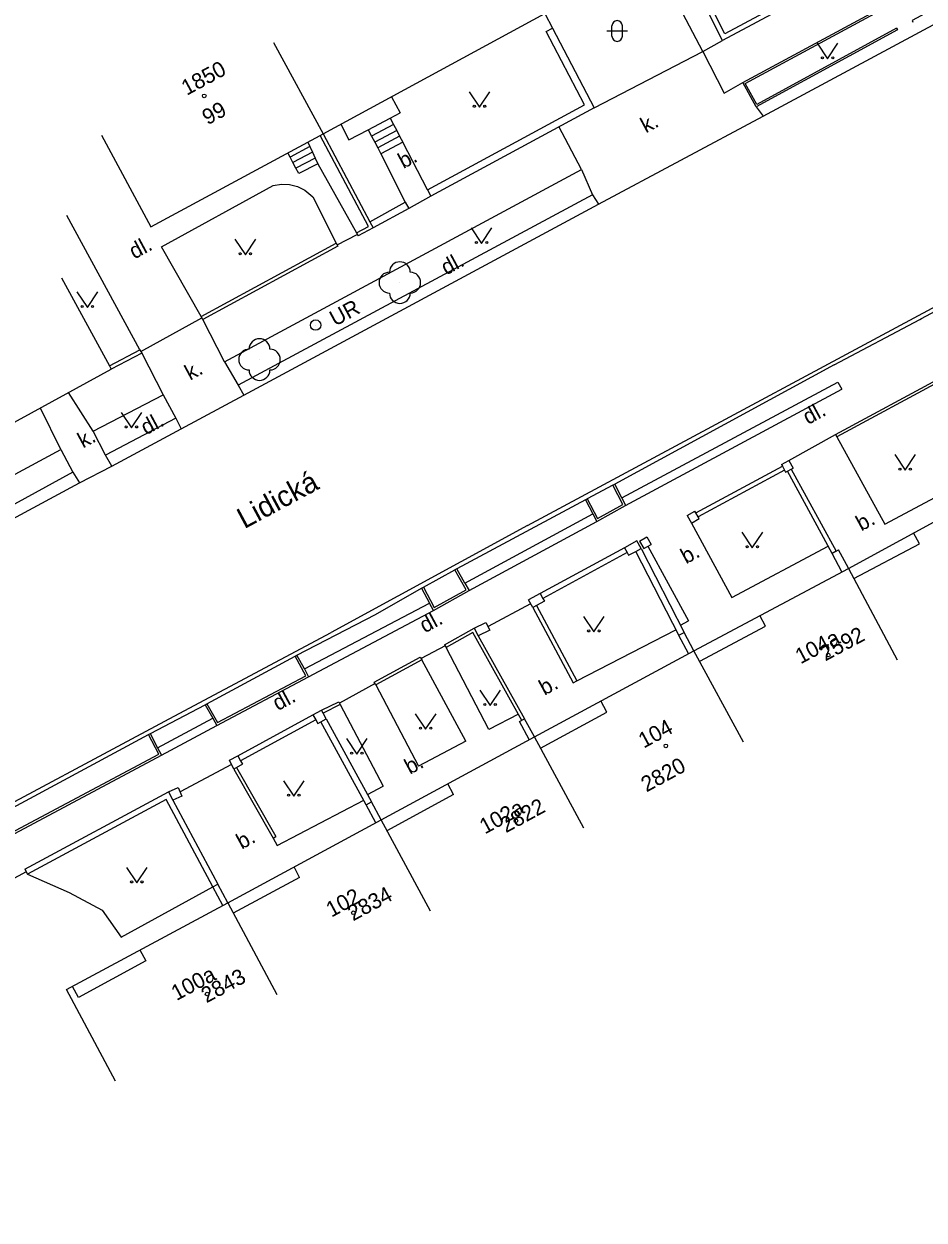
# Model space of a CAD drawing. Extents: x -584400 to -581602, y -1210894 to -1208793.
# Drawn here: x -582201.4 to -582158.1, y -1209309.7 to -1209252.2 of the extents above; entities that cross this region are included whole.
import ezdxf

# ---------------------------------------------------------------- set-up
doc = ezdxf.new("R2010")
doc.units = 0
for name, color, linetype in [('BUDOVY_MĚŘ', 7, 'Continuous'), ('NÁZVY_ULIC_TOK_SMĚR', 7, 'Continuous'), ('POMOC_POPIS', 7, 'Continuous'), ('ROZHRANÍ_PLOCH', 7, 'Continuous'), ('ZELEŇ', 7, 'Continuous'), ('ZN_BUDOV', 7, 'Continuous'), ('ZN_DOPLŇKOVÉ', 7, 'Continuous'), ('ZN_KULTUR', 7, 'Continuous'), ('Č_POPIS_EVID', 7, 'Continuous')]:
    doc.layers.add(name, color=color, linetype=linetype)

msp = doc.modelspace()

# ---------------------------------------------------------------- linework, layer by layer
at = {"layer": 'BUDOVY_MĚŘ'}
for points in [[(-582186.98, -1209257.49), (-582176.32, -1209251.7)], [(-582189.36, -1209253.09), (-582186.98, -1209257.49)], [(-582197.64, -1209257.55), (-582195.26, -1209261.95), (-582187.13, -1209257.57), (-582186.98, -1209257.49)], [(-582199.57, -1209264.41), (-582197.26, -1209268.64), (-582197.17, -1209268.8)], [(-582208.36, -1209274.93), (-582197.17, -1209268.8)], [(-582161.72, -1209278.38), (-582154.39, -1209274.39)], [(-582169.15, -1209282.34), (-582161.72, -1209278.38)], [(-582161.72, -1209278.38), (-582159.37, -1209282.78)], [(-582176.82, -1209286.48), (-582169.15, -1209282.34)], [(-582166.77, -1209286.74), (-582169.15, -1209282.34)], [(-582184.19, -1209290.48), (-582176.82, -1209286.48)], [(-582174.44, -1209290.87), (-582176.82, -1209286.48)], [(-582191.57, -1209294.47), (-582184.19, -1209290.48)], [(-582181.81, -1209294.87), (-582184.19, -1209290.48)], [(-582196.96, -1209303.04), (-582199.33, -1209298.64), (-582191.57, -1209294.47)], [(-582191.57, -1209294.47), (-582189.2, -1209298.87)]]:
    msp.add_lwpolyline(points, dxfattribs=at)
at = {"layer": 'ROZHRANÍ_PLOCH'}
for points in [[(-582166.79, -1209255.02), (-582149.79, -1209245.84)], [(-582159.4, -1209252.41), (-582166.13, -1209256.07), (-582166.68, -1209255.06), (-582149.82, -1209245.94), (-582149.25, -1209246.94), (-582158.66, -1209252.04), (-582158.62, -1209252.11)], [(-582165.82, -1209256.63), (-582148.84, -1209247.5)], [(-582168.72, -1209253.52), (-582171.11, -1209248.97)], [(-582176.32, -1209251.7), (-582175.95, -1209252.41)], [(-582159.4, -1209252.41), (-582159.36, -1209252.48), (-582166.16, -1209256.18)], [(-582168.72, -1209253.52), (-582167.77, -1209253)], [(-582173.95, -1209256.23), (-582168.72, -1209253.52)], [(-582168.72, -1209253.52), (-582167.7, -1209255.53), (-582166.79, -1209255.02)], [(-582166.16, -1209256.18), (-582166.79, -1209255.02)], [(-582183.69, -1209255.7), (-582183.28, -1209256.48)], [(-582166.16, -1209256.18), (-582165.82, -1209256.63)], [(-582184.82, -1209257.29), (-582183.75, -1209256.73)], [(-582183.75, -1209256.73), (-582183.28, -1209256.48)], [(-582183.75, -1209256.73), (-582183.59, -1209257.03)], [(-582173.73, -1209260.87), (-582165.82, -1209256.63)], [(-582186.13, -1209257.02), (-582185.74, -1209257.77), (-582184.82, -1209257.29)], [(-582184.82, -1209257.29), (-582184.66, -1209257.59)], [(-582183.59, -1209257.03), (-582184.66, -1209257.59)], [(-582183.44, -1209257.32), (-582184.5, -1209257.88)], [(-582183.59, -1209257.03), (-582183.44, -1209257.32)], [(-582183.44, -1209257.32), (-582183.3, -1209257.6)], [(-582174.56, -1209259.2), (-582175.65, -1209257.14)], [(-582187.72, -1209257.88), (-582187.62, -1209258.1)], [(-582184.66, -1209257.59), (-582184.5, -1209257.88)], [(-582184.5, -1209257.88), (-582184.35, -1209258.16)], [(-582183.3, -1209257.6), (-582184.35, -1209258.16)], [(-582183.15, -1209257.88), (-582184.2, -1209258.44)], [(-582183.3, -1209257.6), (-582183.15, -1209257.88)], [(-582181.96, -1209260.18), (-582183.15, -1209257.88)], [(-582177.15, -1209276.32), (-582153.15, -1209263.43), (-582142.1, -1209257.51)], [(-582188.57, -1209258.6), (-582188.68, -1209258.4)], [(-582187.62, -1209258.1), (-582188.57, -1209258.6)], [(-582187.49, -1209258.37), (-582188.43, -1209258.87)], [(-582187.62, -1209258.1), (-582187.49, -1209258.37)], [(-582187.49, -1209258.37), (-582187.36, -1209258.65)], [(-582184.35, -1209258.16), (-582184.2, -1209258.44)], [(-582184.2, -1209258.44), (-582183.03, -1209260.77)], [(-582188.43, -1209258.87), (-582188.57, -1209258.6)], [(-582188.29, -1209259.13), (-582188.43, -1209258.87)], [(-582187.36, -1209258.65), (-582188.29, -1209259.13)], [(-582187.23, -1209258.92), (-582188.15, -1209259.4), (-582188.29, -1209259.13)], [(-582187.36, -1209258.65), (-582187.23, -1209258.92)], [(-582187.23, -1209258.92), (-582185.38, -1209262.24)], [(-582191.72, -1209268.45), (-582174.56, -1209259.2)], [(-582174.56, -1209259.2), (-582174.02, -1209260.42)], [(-582192.85, -1209266.27), (-582194.75, -1209262.92), (-582189.38, -1209259.97), (-582188.99, -1209259.91), (-582188.6, -1209259.92), (-582188.22, -1209260.02), (-582187.86, -1209260.19), (-582187.47, -1209260.51), (-582186.35, -1209262.74)], [(-582174.02, -1209260.42), (-582191.07, -1209269.57)], [(-582181.8, -1209260.48), (-582182.86, -1209261.07)], [(-582174.02, -1209260.42), (-582173.73, -1209260.87)], [(-582162.4, -1209268.6), (-582158.28, -1209266.41), (-582158.21, -1209266.37), (-582147.59, -1209260.67)], [(-582190.79, -1209270.06), (-582173.73, -1209260.87)], [(-582195.79, -1209267.87), (-582199.31, -1209261.42)], [(-582191.72, -1209268.45), (-582192.77, -1209266.42)], [(-582195.7, -1209268.03), (-582194.67, -1209270.03)], [(-582191.72, -1209268.45), (-582191.07, -1209269.57)], [(-582162.4, -1209268.6), (-582172.96, -1209274.33)], [(-582198.04, -1209271.79), (-582199.23, -1209269.93)], [(-582191.07, -1209269.57), (-582190.79, -1209270.06)], [(-582172.62, -1209274.99), (-582162.23, -1209269.42), (-582162.03, -1209269.77)], [(-582172.44, -1209275.35), (-582162.03, -1209269.77)], [(-582198.04, -1209271.79), (-582194.67, -1209270.03)], [(-582194.67, -1209270.03), (-582194.06, -1209271.16)], [(-582193.81, -1209271.67), (-582190.79, -1209270.06)], [(-582199.59, -1209272.66), (-582200.58, -1209270.67)], [(-582194.06, -1209271.16), (-582197.44, -1209272.94)], [(-582197.14, -1209273.46), (-582193.81, -1209271.67)], [(-582194.06, -1209271.16), (-582193.81, -1209271.67)], [(-582197.44, -1209272.94), (-582198.04, -1209271.79)], [(-582164.58, -1209273.19), (-582162.34, -1209271.94)], [(-582162.27, -1209272.06), (-582159.96, -1209276.25), (-582155.09, -1209273.66)], [(-582213.66, -1209280.24), (-582199.59, -1209272.66)], [(-582199.59, -1209272.66), (-582199.01, -1209273.76)], [(-582197.14, -1209273.46), (-582197.44, -1209272.94)], [(-582199.01, -1209273.76), (-582206.78, -1209278)], [(-582199.01, -1209273.76), (-582198.69, -1209274.27)], [(-582198.69, -1209274.27), (-582197.14, -1209273.46)], [(-582217.31, -1209284.3), (-582198.69, -1209274.27)], [(-582174.28, -1209275.04), (-582173.78, -1209275.98), (-582172.57, -1209275.31), (-582173.05, -1209274.38)], [(-582173.05, -1209274.38), (-582174.28, -1209275.04)], [(-582173.05, -1209274.38), (-582172.96, -1209274.33)], [(-582172.62, -1209274.99), (-582172.96, -1209274.33)], [(-582174.37, -1209275.09), (-582180.55, -1209278.4)], [(-582174.37, -1209275.09), (-582174.28, -1209275.04)], [(-582174.37, -1209275.09), (-582174.01, -1209275.76)], [(-582172.62, -1209274.99), (-582172.44, -1209275.35)], [(-582173.82, -1209276.12), (-582172.44, -1209275.35)], [(-582177.15, -1209276.32), (-582186.6, -1209281.46)], [(-582180.16, -1209279.1), (-582174.01, -1209275.76)], [(-582179.96, -1209279.45), (-582173.82, -1209276.12)], [(-582174.01, -1209275.76), (-582173.82, -1209276.12)], [(-582169.26, -1209276.2), (-582167.33, -1209279.78), (-582162.69, -1209277.32)], [(-582161.46, -1209278.87), (-582158.3, -1209277.2), (-582158.59, -1209276.67)], [(-582171.37, -1209277.32), (-582169.41, -1209280.91)], [(-582162.03, -1209278.54), (-582162.5, -1209277.66)], [(-582162.31, -1209277.56), (-582162.19, -1209277.49)], [(-582161.72, -1209278.37), (-582162.19, -1209277.49)], [(-582182.16, -1209279.28), (-582180.64, -1209278.45)], [(-582182.16, -1209279.28), (-582181.64, -1209280.27), (-582180.1, -1209279.41), (-582180.64, -1209278.45)], [(-582180.55, -1209278.4), (-582180.64, -1209278.45)], [(-582180.16, -1209279.1), (-582180.55, -1209278.4)], [(-582180.16, -1209279.1), (-582179.96, -1209279.45)], [(-582188.24, -1209282.56), (-582184.47, -1209280.6), (-582182.25, -1209279.33)], [(-582182.25, -1209279.33), (-582182.16, -1209279.28)], [(-582182.25, -1209279.33), (-582181.87, -1209280.05)], [(-582181.68, -1209280.41), (-582179.96, -1209279.45)], [(-582187.88, -1209283.22), (-582181.87, -1209280.05)], [(-582181.68, -1209280.41), (-582181.87, -1209280.05)], [(-582176.9, -1209280.27), (-582174.96, -1209283.89), (-582174.78, -1209283.79)], [(-582176.72, -1209280.17), (-582174.78, -1209283.79)], [(-582187.69, -1209283.59), (-582181.68, -1209280.41)], [(-582169.79, -1209281.12), (-582169.41, -1209280.91)], [(-582168.87, -1209282.85), (-582165.71, -1209281.16), (-582165.98, -1209280.65)], [(-582237.32, -1209309.72), (-582236.34, -1209308.91), (-582228.69, -1209304.42), (-582225.02, -1209302.39), (-582204.76, -1209291.17), (-582194.14, -1209285.49), (-582186.6, -1209281.46)], [(-582174.78, -1209283.79), (-582170.02, -1209281.34)], [(-582169.15, -1209282.34), (-582169.62, -1209281.46)], [(-582169.41, -1209282.48), (-582169.88, -1209281.61)], [(-582192.57, -1209284.89), (-582188.32, -1209282.61)], [(-582192.57, -1209284.89), (-582192.06, -1209285.8), (-582187.82, -1209283.55), (-582188.32, -1209282.61)], [(-582188.32, -1209282.61), (-582188.24, -1209282.56)], [(-582187.88, -1209283.22), (-582188.24, -1209282.56)], [(-582177.59, -1209285.39), (-582179.01, -1209286.13), (-582181.07, -1209282.18)], [(-582187.88, -1209283.22), (-582187.69, -1209283.59)], [(-582180.11, -1209286.69), (-582182.24, -1209282.78)], [(-582192.1, -1209285.93), (-582187.69, -1209283.59)], [(-582184.44, -1209283.98), (-582182.39, -1209287.89)], [(-582195.29, -1209286.32), (-582192.66, -1209284.94)], [(-582192.66, -1209284.94), (-582192.57, -1209284.89)], [(-582192.66, -1209284.94), (-582192.29, -1209285.58)], [(-582186.16, -1209284.93), (-582184.09, -1209288.86)], [(-582176.53, -1209287.02), (-582173.33, -1209285.29), (-582173.62, -1209284.75)], [(-582194.94, -1209287.01), (-582192.29, -1209285.58)], [(-582194.75, -1209287.36), (-582192.1, -1209285.93)], [(-582192.29, -1209285.58), (-582192.1, -1209285.93)], [(-582177.07, -1209286.61), (-582177.53, -1209285.75), (-582177.29, -1209285.62)], [(-582176.82, -1209286.48), (-582177.29, -1209285.62)], [(-582202.74, -1209290.33), (-582202.25, -1209291.25), (-582194.88, -1209287.32), (-582195.38, -1209286.37)], [(-582202.74, -1209290.33), (-582195.38, -1209286.37)], [(-582195.38, -1209286.37), (-582195.29, -1209286.32)], [(-582194.94, -1209287.01), (-582195.29, -1209286.32)], [(-582194.94, -1209287.01), (-582194.75, -1209287.36)], [(-582180.11, -1209286.69), (-582182.39, -1209287.89)], [(-582202.29, -1209291.39), (-582194.75, -1209287.36)], [(-582191.27, -1209288.03), (-582189.38, -1209291.35)], [(-582191.14, -1209287.96), (-582189.25, -1209291.27)], [(-582184.84, -1209289.26), (-582184.09, -1209288.86)], [(-582180.71, -1209289.25), (-582180.99, -1209288.74)], [(-582189.38, -1209291.35), (-582189.19, -1209291.7), (-582185.03, -1209289.52)], [(-582180.71, -1209289.25), (-582183.91, -1209291)], [(-582184.44, -1209290.61), (-582184.91, -1209289.75)], [(-582184.19, -1209290.48), (-582184.65, -1209289.61)], [(-582189.38, -1209291.35), (-582189.25, -1209291.27)], [(-582188.11, -1209293.25), (-582188.38, -1209292.74)], [(-582201.2, -1209293.09), (-582199.2, -1209293.96), (-582197.6, -1209294.82), (-582196.7, -1209296.12), (-582192.29, -1209293.7)], [(-582191.57, -1209294.47), (-582192.05, -1209293.57)], [(-582188.11, -1209293.25), (-582191.3, -1209294.96)], [(-582191.81, -1209294.6), (-582192.29, -1209293.7)], [(-582195.79, -1209296.73), (-582195.51, -1209297.25), (-582198.75, -1209299.01), (-582199.04, -1209298.48)]]:
    msp.add_lwpolyline(points, dxfattribs=at)
at = {"layer": 'ZELEŇ'}
for centre in [(-582183.29, -1209264.64), (-582190.04, -1209268.34)]:
    msp.add_circle(centre, 0.0005, dxfattribs=at)
for centre, start, end in [((-582183.29, -1209264.14), 0, 179.99999), ((-582183.79, -1209264.64), 89.99999, 269.99999), ((-582182.79, -1209264.64), 270, 89.99999), ((-582183.29, -1209265.14), 179.99999, 359.99999), ((-582190.04, -1209267.84), 0, 179.99999), ((-582190.54, -1209268.34), 89.99999, 269.99999), ((-582189.54, -1209268.34), 270, 89.99999), ((-582190.04, -1209268.84), 179.99999, 359.99999)]:
    msp.add_arc(centre, 0.5, start, end, dxfattribs=at)
at = {"layer": 'ZN_BUDOV'}
for centre in [(-582192.7, -1209255.66), (-582162.69, -1209282.55), (-582170.5, -1209286.92), (-582177.71, -1209290.52), (-582185.53, -1209294.94), (-582192.56, -1209298.85)]:
    msp.add_circle(centre, 0.0875, dxfattribs=at)
at = {"layer": 'ZN_DOPLŇKOVÉ'}
for points in [[(-582162.03, -1209243.98), (-582159.54, -1209248.32), (-582167.67, -1209252.67), (-582169.44, -1209249.13)], [(-582159.28, -1209248.45), (-582167.77, -1209253), (-582169.65, -1209249.24), (-582169.44, -1209249.13)], [(-582181.96, -1209260.18), (-582174.41, -1209256.09), (-582176.25, -1209252.56)], [(-582176.25, -1209252.56), (-582175.95, -1209252.41), (-582173.95, -1209256.23), (-582181.8, -1209260.48)], [(-582185.38, -1209262.24), (-582184.8, -1209261.94), (-582187.13, -1209257.57)], [(-582186.98, -1209257.49), (-582184.73, -1209261.71)], [(-582181.96, -1209260.18), (-582181.8, -1209260.48)], [(-582184.73, -1209261.71), (-582183.03, -1209260.77)], [(-582183.03, -1209260.77), (-582182.86, -1209261.07), (-582184.57, -1209262.01)], [(-582184.73, -1209261.71), (-582184.57, -1209262.01), (-582185.3, -1209262.39)], [(-582186.31, -1209262.82), (-582185.34, -1209262.32)], [(-582185.38, -1209262.24), (-582185.3, -1209262.39)], [(-582186.35, -1209262.74), (-582186.27, -1209262.89), (-582192.77, -1209266.42), (-582192.85, -1209266.27)], [(-582192.85, -1209266.27), (-582186.35, -1209262.74)], [(-582195.74, -1209267.95), (-582192.81, -1209266.34)], [(-582197.26, -1209268.64), (-582195.79, -1209267.87)], [(-582195.79, -1209267.87), (-582195.7, -1209268.03), (-582197.17, -1209268.8)], [(-582162.34, -1209271.94), (-582157.23, -1209269.18)], [(-582157.17, -1209269.3), (-582162.27, -1209272.06)], [(-582162.34, -1209271.94), (-582162.27, -1209272.06)], [(-582164.94, -1209273.38), (-582164.58, -1209273.19), (-582164.38, -1209273.56)], [(-582164.94, -1209273.38), (-582164.89, -1209273.47)], [(-582169.05, -1209275.71), (-582164.89, -1209273.47)], [(-582164.79, -1209273.66), (-582168.94, -1209275.9)], [(-582164.89, -1209273.47), (-582164.79, -1209273.66)], [(-582164.79, -1209273.66), (-582164.74, -1209273.75), (-582164.65, -1209273.7)], [(-582164.65, -1209273.7), (-582164.47, -1209273.61)], [(-582162.5, -1209277.66), (-582164.65, -1209273.7)], [(-582164.47, -1209273.61), (-582164.38, -1209273.56)], [(-582164.47, -1209273.61), (-582162.31, -1209277.56), (-582162.5, -1209277.66)], [(-582169.47, -1209275.84), (-582169.1, -1209275.63)], [(-582169.05, -1209275.71), (-582169.1, -1209275.63)], [(-582168.94, -1209275.9), (-582169.05, -1209275.71)], [(-582169.47, -1209275.84), (-582169.26, -1209276.2), (-582168.89, -1209275.98), (-582168.94, -1209275.9)], [(-582171.76, -1209277.07), (-582171.41, -1209276.87), (-582171.2, -1209277.23)], [(-582172.49, -1209277.39), (-582176.54, -1209279.59)], [(-582171.69, -1209277.43), (-582171.89, -1209277.06), (-582172.49, -1209277.39)], [(-582172.49, -1209277.39), (-582172.36, -1209277.62)], [(-582171.95, -1209277.57), (-582171.69, -1209277.43)], [(-582171.76, -1209277.07), (-582171.56, -1209277.43), (-582171.2, -1209277.23)], [(-582171.69, -1209277.43), (-582169.62, -1209281.46)], [(-582172.36, -1209277.62), (-582176.41, -1209279.83)], [(-582172.36, -1209277.62), (-582172.29, -1209277.75), (-582171.95, -1209277.57)], [(-582169.88, -1209281.6), (-582171.95, -1209277.57)], [(-582176.54, -1209279.59), (-582177.1, -1209279.9)], [(-582176.54, -1209279.59), (-582176.41, -1209279.83)], [(-582177, -1209280.08), (-582179.05, -1209281.17)], [(-582176.41, -1209279.83), (-582176.34, -1209279.96), (-582176.9, -1209280.27), (-582177.1, -1209279.9)], [(-582181.14, -1209282.05), (-582179.72, -1209281.25), (-582179.52, -1209281.62)], [(-582177.42, -1209285.69), (-582179.78, -1209281.46), (-582181.07, -1209282.18)], [(-582179.72, -1209281.25), (-582179.15, -1209280.98), (-582178.96, -1209281.36)], [(-582178.96, -1209281.36), (-582179.52, -1209281.62)], [(-582169.88, -1209281.6), (-582169.62, -1209281.46)], [(-582181.14, -1209282.05), (-582181.07, -1209282.18)], [(-582179.52, -1209281.62), (-582177.29, -1209285.62)], [(-582181.11, -1209282.11), (-582182.27, -1209282.71)], [(-582184.44, -1209283.98), (-582184.52, -1209283.85), (-582182.31, -1209282.65), (-582182.24, -1209282.78)], [(-582182.24, -1209282.78), (-582184.44, -1209283.98)], [(-582184.48, -1209283.92), (-582186.19, -1209284.87)], [(-582187.06, -1209285.2), (-582186.22, -1209284.8), (-582186.16, -1209284.93)], [(-582186.16, -1209284.93), (-582186.98, -1209285.34)], [(-582191.08, -1209287.39), (-582187.47, -1209285.42)], [(-582187.47, -1209285.42), (-582187.06, -1209285.2)], [(-582187.47, -1209285.42), (-582187.33, -1209285.67)], [(-582186.98, -1209285.34), (-582187.06, -1209285.2)], [(-582186.83, -1209285.62), (-582186.98, -1209285.34)], [(-582187.33, -1209285.67), (-582190.95, -1209287.63)], [(-582187.33, -1209285.67), (-582187.24, -1209285.84), (-582187.09, -1209285.76)], [(-582187.09, -1209285.76), (-582186.83, -1209285.62)], [(-582184.91, -1209289.75), (-582187.09, -1209285.76)], [(-582186.83, -1209285.62), (-582184.65, -1209289.61)], [(-582191.38, -1209287.82), (-582193.86, -1209289.13)], [(-582190.95, -1209287.63), (-582190.86, -1209287.8), (-582191.27, -1209288.03), (-582191.49, -1209287.61), (-582191.08, -1209287.39)], [(-582191.08, -1209287.39), (-582190.95, -1209287.63)], [(-582194.42, -1209289.13), (-582193.95, -1209288.92), (-582193.77, -1209289.34)], [(-582201.33, -1209292.85), (-582194.42, -1209289.13), (-582194.21, -1209289.53)], [(-582192.29, -1209293.7), (-582194.53, -1209289.5), (-582201.2, -1209293.09)], [(-582193.77, -1209289.34), (-582194.21, -1209289.53)], [(-582194.21, -1209289.53), (-582192.05, -1209293.57)], [(-582184.91, -1209289.75), (-582184.65, -1209289.61)], [(-582201.27, -1209292.97), (-582204.57, -1209294.76)], [(-582201.33, -1209292.85), (-582201.2, -1209293.09)], [(-582192.29, -1209293.7), (-582192.05, -1209293.57)]]:
    msp.add_lwpolyline(points, dxfattribs=at)
for radius in [0.25, 0.0005]:
    msp.add_circle((-582187.34, -1209266.68), radius, dxfattribs=at)
at = {"layer": 'ZN_KULTUR'}
for p, q in [((-582173.34, -1209252.54), (-582172.34, -1209252.54)), ((-582173.09, -1209252.79), (-582173.09, -1209252.29)), ((-582172.59, -1209252.79), (-582172.59, -1209252.29))]:
    msp.add_line(p, q, dxfattribs=at)
for points in [[(-582163.22, -1209253.13), (-582162.72, -1209253.88), (-582162.22, -1209253.13)], [(-582179.96, -1209255.46), (-582179.46, -1209256.21), (-582178.96, -1209255.46)], [(-582179.86, -1209262.01), (-582179.36, -1209262.76), (-582178.86, -1209262.01)], [(-582191.22, -1209262.55), (-582190.72, -1209263.3), (-582190.22, -1209262.55)], [(-582198.82, -1209265.09), (-582198.32, -1209265.84), (-582197.82, -1209265.09)], [(-582196.7, -1209270.88), (-582196.2, -1209271.63), (-582195.7, -1209270.88)], [(-582159.49, -1209272.91), (-582158.99, -1209273.66), (-582158.49, -1209272.91)], [(-582166.84, -1209276.64), (-582166.34, -1209277.39), (-582165.84, -1209276.64)], [(-582174.46, -1209280.69), (-582173.96, -1209281.44), (-582173.46, -1209280.69)], [(-582179.45, -1209284.23), (-582178.95, -1209284.98), (-582178.45, -1209284.23)], [(-582182.55, -1209285.37), (-582182.05, -1209286.12), (-582181.55, -1209285.37)], [(-582185.86, -1209286.57), (-582185.36, -1209287.32), (-582184.86, -1209286.57)], [(-582188.89, -1209288.59), (-582188.39, -1209289.34), (-582187.89, -1209288.59)], [(-582196.44, -1209292.76), (-582195.94, -1209293.51), (-582195.44, -1209292.76)]]:
    msp.add_lwpolyline(points, dxfattribs=at)
for centre in [(-582162.97, -1209253.83), (-582162.47, -1209253.83), (-582179.71, -1209256.16), (-582179.21, -1209256.16), (-582179.61, -1209262.71), (-582179.11, -1209262.71), (-582190.97, -1209263.25), (-582190.47, -1209263.25), (-582198.57, -1209265.79), (-582198.07, -1209265.79), (-582196.45, -1209271.58), (-582195.95, -1209271.58), (-582159.24, -1209273.61), (-582158.74, -1209273.61), (-582166.59, -1209277.34), (-582166.09, -1209277.34), (-582174.21, -1209281.39), (-582173.71, -1209281.39), (-582179.2, -1209284.93), (-582178.7, -1209284.93), (-582182.3, -1209286.07), (-582181.8, -1209286.07), (-582185.61, -1209287.27), (-582185.11, -1209287.27), (-582188.64, -1209289.29), (-582188.14, -1209289.29), (-582196.19, -1209293.46), (-582195.69, -1209293.46)]:
    msp.add_circle(centre, 0.05, dxfattribs=at)
for centre, start, end in [((-582172.84, -1209252.29), 0, 179.99999), ((-582172.84, -1209252.79), 179.99999, 359.99999)]:
    msp.add_arc(centre, 0.25, start, end, dxfattribs=at)

# ---------------------------------------------------------------- texts
at = {"layer": 'NÁZVY_ULIC_TOK_SMĚR'}
msp.add_text('Lidická', height=1, rotation=28.27948, dxfattribs=at).set_placement((-582190.77, -1209276.5))
at = {"layer": 'POMOC_POPIS'}
for s, rotation, p in [('k.', 28.30538, (-582171.46, -1209257.47)), ('b.', 28.30538, (-582183.12, -1209259.18)), ('dl.', 28.25931, (-582196.06, -1209263.53)), ('dl.', 28.25931, (-582181.06, -1209264.3)), ('UR', 28.30538, (-582186.41, -1209266.76)), ('k.', 28.30538, (-582193.38, -1209269.36)), ('dl.', 28.40983, (-582163.66, -1209271.49)), ('dl.', 28.25931, (-582195.5, -1209271.99)), ('k.', 28.30538, (-582198.53, -1209272.62)), ('b.', 28.40983, (-582161.1, -1209276.61)), ('b.', 28.40983, (-582169.53, -1209278.19)), ('dl.', 28.40983, (-582182.09, -1209281.51)), ('b.', 28.40983, (-582176.34, -1209284.51)), ('dl.', 28.40983, (-582189.16, -1209285.25)), ('b.', 28.40983, (-582182.81, -1209288.31)), ('b.', 28.40983, (-582190.9, -1209291.91))]:
    msp.add_text(s, height=0.75, rotation=rotation, dxfattribs=at).set_placement(p)
at = {"layer": 'Č_POPIS_EVID'}
for s, rotation, p in [('1850', 28.34325, (-582193.54, -1209255.66)), ('99', 28.34325, (-582192.54, -1209257.08)), ('2592', 28.09092, (-582162.83, -1209282.86)), ('104a', 28.09092, (-582164.02, -1209283)), ('104', 28.34256, (-582171.56, -1209287.05)), ('2820', 28.57083, (-582171.43, -1209289.16)), ('2822', 28.48334, (-582178.19, -1209291.12)), ('102a', 28.48334, (-582179.2, -1209291.18)), ('102', 28.39653, (-582186.58, -1209295.18)), ('2834', 28.39653, (-582185.54, -1209295.36)), ('100a', 28.26109, (-582194.03, -1209299.19)), ('2843', 28.26109, (-582192.59, -1209299.3))]:
    msp.add_text(s, height=0.75, rotation=rotation, dxfattribs=at).set_placement(p)

doc.saveas('drawing.dxf')
